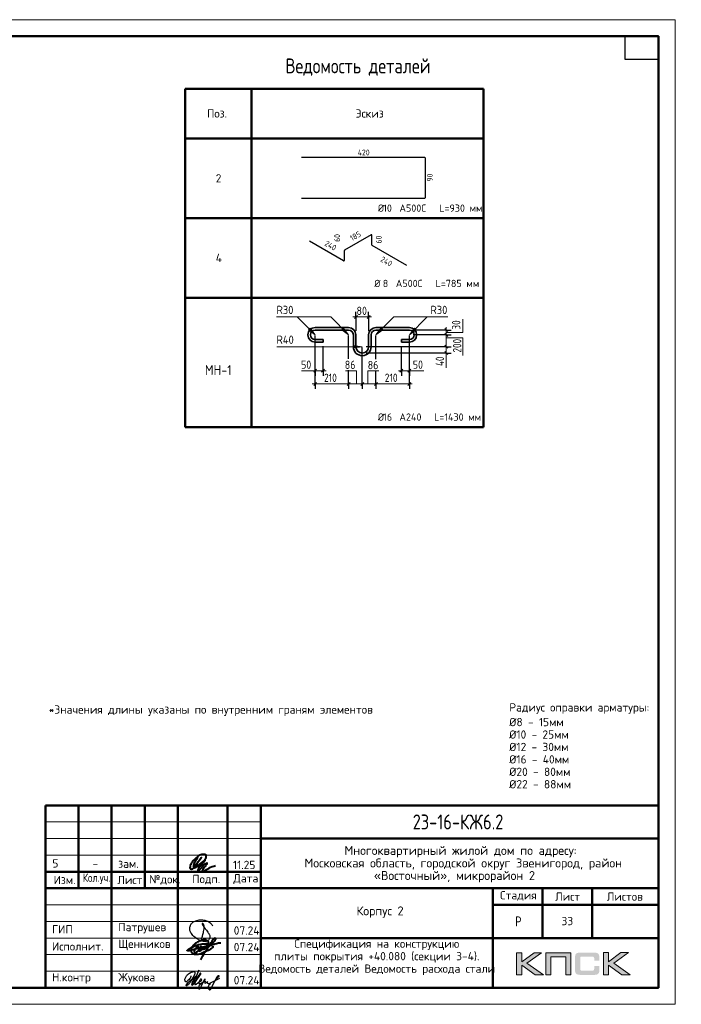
# Model space of a CAD drawing. Header units: millimetres. Extents: x 40580 to 1930067, y -240640 to 81020.
# Tile 578 of 656: x 1396887 to 1416852, y -239550 to -209850. Entities that reach past the tile are written whole.
import ezdxf

# ---------------------------------------------------------------- set-up
doc = ezdxf.new("R2010")
doc.units = ezdxf.units.MM
for name, color, linetype, lineweight in [('Standard', 7, 'Continuous', 25), ('Основная', 7, 'Continuous', 40), ('Позиционная метка номер позиции', 7, 'Continuous', 13), ('Размерная линия_ общее', 7, 'Continuous', 25)]:
    doc.layers.add(name, color=color, linetype=linetype, lineweight=lineweight)
doc.styles.add('GOST 2.304', font='isocpeur.ttf', dxfattribs={"width": 0.8})
doc.styles.add('ISOCPEUR', font='isocpeur.ttf')

# ---------------------------------------------------------------- blocks, each defined once
blk = doc.blocks.new('яяя')
at = {"lineweight": 30}
for points in [[(345424, 110432), (345425, 110410), (345424, 110397), (345417, 110379), (345406, 110350), (345390, 110319), (345357, 110275), (345310, 110221), (345265, 110176), (345198, 110110), (345161, 110077), (345133, 110066), (345116, 110066), (345102, 110075), (345090, 110091), (345082, 110115), (345074, 110146), (345066, 110182), (345064, 110206), (345067, 110234), (345077, 110278), (345095, 110320), (345114, 110361), (345134, 110395), (345159, 110428), (345195, 110469), (345228, 110506), (345284, 110560), (345331, 110595), (345379, 110625), (345435, 110648), (345486, 110670), (345532, 110686), (345573, 110696), (345605, 110698), (345621, 110695), (345635, 110687), (345648, 110671), (345656, 110649), (345659, 110625), (345659, 110583), (345656, 110553), (345647, 110523), (345635, 110489), (345387, 110033), (345349, 109985), (345311, 109948), (345247, 109889), (345209, 109858), (345192, 109844), (345180, 109837), (345157, 109833), (345150, 109835), (345140, 109842), (345135, 109856), (345138, 109881), (345148, 109892), (345183, 109930), (345267, 110024), (345343, 110105), (345455, 110213), (345617, 110343), (345775, 110456), (345811, 110526), (345838, 110607), (345890, 110740), (345902, 110771), (345698, 110295), (345672, 110226), (345626, 110132), (345572, 110032), (345518, 109953), (345481, 109918), (345497, 110001), (345567, 110147), (345655, 110301), (345760, 110442)], [(345481, 109918), (345476, 109896), (345475, 109874), (345485, 109861), (345506, 109866), (345539, 109891), (345632, 109983), (345968, 110450), (346022, 110527), (346029, 110560), (346027, 110579), (346026, 110590), (346010, 110605), (345993, 110609), (345975, 110601), (345962, 110584), (345954, 110562), (345857, 110421), (345783, 110292), (345741, 110183), (345701, 110079), (345665, 109985), (345660, 109952), (345666, 109929), (345669, 109915), (345682, 109910), (345702, 109914), (345735, 109941), (345846, 110007), (346065, 110160), (346075, 110193), (346070, 110217), (346066, 110236), (346052, 110241), (346030, 110241), (346007, 110228), (345978, 110203), (345960, 110164), (345892, 110010), (345895, 109986), (345904, 109966), (345925, 109964), (345969, 109968), (346045, 110000), (346218, 110114), (346261, 110154), (346280, 110184), (346282, 110210), (346278, 110225), (346263, 110229), (346241, 110222), (346220, 110198), (346162, 110049), (345989, 109904), (345932, 109849), (345906, 109805), (345891, 109739), (345890, 109690), (345899, 109652), (345924, 109647), (345956, 109655), (345980, 109674), (346058, 109838), (346158, 110046), (346261, 110098), (346314, 110120), (346292, 110079), (346269, 110036), (346261, 110008), (346267, 109998), (346293, 109998), (346363, 110039), (346445, 110095), (346421, 110068), (346414, 110040), (346407, 110011), (346416, 109990), (346466, 109972), (346509, 109977), (346574, 109984), (347172, 110293)], [(346586, 109971), (346543, 109917), (346509, 109873), (346489, 109825), (346475, 109767), (346472, 109710), (346478, 109675), (346485, 109641), (346501, 109621), (346517, 109602), (346542, 109589), (346568, 109592), (346605, 109620), (346680, 109731), (346736, 109842), (346865, 110115), (346962, 110290), (346969, 110318), (346979, 110360), (347013, 110403), (347056, 110434), (347091, 110450), (347109, 110450), (347121, 110434), (347115, 110405), (347072, 110355), (347012, 110307), (346924, 110222)]]:
    blk.add_lwpolyline(points, dxfattribs=at)
blk = doc.blocks.new('Из_буфера32210')
at = {"color": 7, "lineweight": 25}
blk.add_lwpolyline([(357, 84), (386, 160), (399, 213), (405, 239), (412, 268), (420, 299), (427, 339), (434, 380), (437, 414), (438, 442), (436, 466), (430, 489), (425, 504), (417, 519), (409, 531), (405, 535), (403, 536), (400, 539), (394, 541), (387, 543), (383, 542), (379, 539), (377, 534), (377, 528), (379, 523), (438, 428), (470, 382), (484, 365), (504, 341), (528, 310), (551, 280), (562, 264), (575, 247), (582, 235), (589, 220), (599, 198), (606, 184), (610, 167), (611, 155), (612, 143), (611, 127), (609, 116), (603, 96), (596, 82), (588, 69), (579, 56), (563, 43), (551, 34), (539, 25), (524, 16), (511, 10), (494, 5), (481, 3), (456, 0), (432, 1), (415, 3), (396, 6), (375, 11), (355, 19), (336, 24), (310, 31), (293, 39), (269, 53), (243, 69), (223, 80), (202, 93), (180, 109), (152, 128), (126, 152), (98, 182), (77, 211), (52, 241), (32, 266), (20, 293), (8, 329), (3, 348), (1, 373), (0, 393), (1, 417), (6, 440), (13, 454), (20, 476), (26, 497), (38, 517), (47, 529), (60, 548), (75, 563), (95, 581), (115, 593), (135, 606), (161, 618), (187, 628), (213, 638), (251, 647), (282, 653), (319, 655), (353, 655), (384, 652), (418, 648), (460, 641), (503, 628), (544, 611), (579, 594), (611, 573), (639, 545), (666, 515), (679, 496), (694, 471)], dxfattribs=at)

msp = doc.modelspace()

# ---------------------------------------------------------------- hatches: boundary and pattern name
h = msp.add_hatch(color=256)
h.paths.add_polyline_path([(1412635.2, -237992.8), (1412407.7, -237992.8), (1412035.7, -238272.9), (1412035.7, -237992.8), (1411878, -237992.8), (1411878, -238664.9), (1412035.7, -238664.9), (1412035.7, -238369.7), (1412438.1, -238664.9), (1412689.8, -238664.9), (1412189.2, -238309.5)])
h.paths.add_polyline_path([(1412918, -238119.4), (1413363.3, -238119.4), (1413363.3, -238664.9), (1413519.6, -238664.9), (1413519.6, -237992.8), (1413353, -237992.8), (1412761.7, -237992.8), (1412761.7, -238151.8), (1412761.7, -238664.9), (1412918, -238664.9)])
h.paths.add_polyline_path([(1414657.8, -237989.4), (1414500.1, -237989.4), (1414500.1, -238662.2), (1414657.8, -238662.2), (1414657.8, -238366.2), (1415060.2, -238662.2), (1415311.9, -238662.2), (1414811.3, -238306), (1415257.3, -237989.4), (1415030.5, -237989.4), (1414657.8, -238269.4)])
msp.add_hatch(color=256).paths.add_polyline_path([(1414368.7, -238064), (1414366.7, -238056.4), (1414363.9, -238050.2), (1414360.4, -238044), (1414357, -238037.8), (1414353.5, -238032.9), (1414349.4, -238028.1), (1414345.2, -238023.2), (1414341.1, -238019.1), (1414335.5, -238015.6), (1414330, -238011.5), (1414323.8, -238008), (1414316.9, -238005.3), (1414310, -238002.5), (1414302.3, -237999.7), (1414294.7, -237997.7), (1414276.8, -237994.2), (1414257.4, -237991.4), (1414236, -237990), (1414212.5, -237989.4), (1413811.4, -237989.4), (1413787.9, -237990), (1413767.1, -237991.4), (1413747.1, -237994.2), (1413729.8, -237997.7), (1413721.5, -238000.4), (1413713.9, -238002.5), (1413707, -238005.3), (1413700.8, -238008.7), (1413694.5, -238011.5), (1413688.3, -238015.6), (1413683.5, -238019.1), (1413678.6, -238023.2), (1413674.5, -238028.1), (1413671, -238032.9), (1413666.9, -238037.8), (1413663.4, -238044), (1413660.7, -238050.2), (1413657.9, -238057.1), (1413655.1, -238064), (1413653.1, -238071.6), (1413649.6, -238088.2), (1413646.8, -238106.2), (1413644.8, -238126.3), (1413644.8, -238148.4), (1413644.8, -238502.4), (1413644.8, -238524.6), (1413646.8, -238544.6), (1413649.6, -238563.3), (1413653.1, -238579.9), (1413655.1, -238587.5), (1413657.9, -238594.4), (1413660.7, -238601.3), (1413663.4, -238607.5), (1413666.9, -238613.1), (1413671, -238618.6), (1413674.5, -238623.4), (1413678.6, -238628.3), (1413683.5, -238632.4), (1413689, -238635.9), (1413694.5, -238639.3), (1413700.8, -238642.8), (1413707, -238646.3), (1413714.6, -238648.3), (1413721.5, -238651.1), (1413729.8, -238653.2), (1413747.1, -238657.3), (1413767.1, -238659.4), (1413788.6, -238661.5), (1413811.4, -238662.2), (1414212.5, -238662.2), (1414236, -238661.5), (1414257.4, -238660.1), (1414276.8, -238657.3), (1414294, -238653.9), (1414302.3, -238651.1), (1414310, -238649), (1414316.9, -238646.3), (1414323.8, -238642.8), (1414330, -238640), (1414335.5, -238635.9), (1414341.1, -238632.4), (1414345.2, -238628.3), (1414349.4, -238624.1), (1414353.5, -238618.6), (1414357, -238613.8), (1414360.4, -238607.5), (1414363.9, -238601.3), (1414366.7, -238595.1), (1414368.7, -238587.5), (1414371.5, -238579.9), (1414375, -238563.3), (1414377.7, -238545.3), (1414379.1, -238524.6), (1414379.8, -238502.4), (1414379.8, -238391.1), (1414222.8, -238391.1), (1414222.8, -238481.7), (1414222.8, -238487.9), (1414222.1, -238494.1), (1414220.8, -238499.7), (1414219.4, -238505.2), (1414217.3, -238510), (1414215.2, -238514.2), (1414212.5, -238518.3), (1414209, -238521.8), (1414205.5, -238525.2), (1414201.4, -238528), (1414196.6, -238530.1), (1414191.7, -238532.2), (1414186.9, -238533.5), (1414180.6, -238534.2), (1414174.4, -238534.9), (1414168.2, -238535.6), (1413844.6, -238535.6), (1413839.1, -238534.9), (1413834.2, -238534.2), (1413830.1, -238532.2), (1413825.9, -238530.1), (1413821.8, -238527.3), (1413818.3, -238524.6), (1413814.9, -238521.1), (1413812.1, -238516.9), (1413809.3, -238512.8), (1413807.3, -238508.6), (1413805.2, -238503.8), (1413803.8, -238499), (1413801.7, -238489.3), (1413801, -238479.6), (1413801, -238156.7), (1413801, -238151.2), (1413801.7, -238145.6), (1413803.1, -238140.8), (1413804.5, -238135.9), (1413805.9, -238131.8), (1413807.9, -238128.3), (1413810.7, -238124.9), (1413813.5, -238121.4), (1413816.9, -238118.7), (1413820.4, -238115.9), (1413824.5, -238113.8), (1413828.7, -238112.4), (1413833.5, -238111.1), (1413838.4, -238110.4), (1413843.9, -238109.7), (1413849.4, -238109.7), (1414168.2, -238109.7), (1414174.4, -238109.7), (1414180.6, -238110.4), (1414186.2, -238111.7), (1414191, -238113.1), (1414195.9, -238115.2), (1414200.7, -238117.3), (1414204.8, -238120.7), (1414208.3, -238123.5), (1414211.8, -238127.6), (1414214.5, -238131.8), (1414217.3, -238135.9), (1414219.4, -238140.8), (1414220.8, -238145.6), (1414222.1, -238151.2), (1414222.8, -238157.4), (1414222.8, -238163.6), (1414222.8, -238237.6), (1414379.8, -238237.6), (1414379.8, -238148.4), (1414379.1, -238126.3), (1414377.7, -238106.2), (1414375, -238088.2), (1414370.8, -238071.6)])
at = {"layer": 'Standard', "linetype": 'Continuous', "lineweight": 13, "transparency": 33554687}
for points in [[(1405599.9, -219203.4), (1405803.6, -219356.1), (1405650.8, -219152.5)], [(1406607.9, -219203.4), (1406811.6, -219356.1), (1406658.8, -219152.5)], [(1407789.9, -219152.5), (1407637.2, -219356.1), (1407840.8, -219203.4)], [(1408797.9, -219152.5), (1408645.2, -219356.1), (1408848.8, -219203.4)], [(1406972.4, -219752.1), (1407224.4, -219716.1), (1406972.4, -219680.1)]]:
    msp.add_hatch(color=7, dxfattribs=at).paths.add_polyline_path(points)

# ---------------------------------------------------------------- linework, layer by layer
at = {"color": 7, "linetype": 'Continuous', "lineweight": 25, "transparency": 33554687}
for p, q in [((1405393.1, -213998.9), (1409102.4, -213998.9)), ((1409119.6, -214016.1), (1409119.6, -215223.9)), ((1409102.4, -215241.1), (1405393.1, -215241.1)), ((1407493.9, -216337.1), (1406689.3, -216801.6)), ((1407517.3, -216646.4), (1407517.3, -216350.7)), ((1406658.1, -217124.3), (1405628.2, -216529.7)), ((1408570.6, -217263.5), (1407525.1, -216659.9)), ((1406681.5, -216815.1), (1406681.5, -217110.8))]:
    msp.add_line(p, q, dxfattribs=at)
at = {"lineweight": 0}
for points in [[(1411878, -238664.9), (1411878, -237992.8), (1412035.7, -237992.8), (1412035.7, -238272.9), (1412407.7, -237992.8), (1412635.2, -237992.8), (1412189.2, -238309.5), (1412689.8, -238664.9), (1412438.1, -238664.9), (1412035.7, -238369.7), (1412035.7, -238664.9), (1411878, -238664.9)], [(1412918, -238664.9), (1412918, -238119.4), (1413363.3, -238119.4), (1413363.3, -238664.9), (1413519.6, -238664.9), (1413519.6, -237992.8), (1413353, -237992.8), (1412761.7, -237992.8), (1412761.7, -238151.8), (1412761.7, -238664.9), (1412918, -238664.9)], [(1414500.1, -238662.2), (1414500.1, -237989.4), (1414657.8, -237989.4), (1414657.8, -238269.4), (1415030.5, -237989.4), (1415257.3, -237989.4), (1414811.3, -238306), (1415311.9, -238662.2), (1415060.2, -238662.2), (1414657.8, -238366.2), (1414657.8, -238662.2), (1414500.1, -238662.2)]]:
    msp.add_lwpolyline(points, close=True, dxfattribs=at)
at = {"color": 7, "linetype": 'Continuous', "lineweight": 25, "transparency": 33554687}
for centre, radius, start, end in [((1409102.4, -214016.1), 17.2, 0, 90), ((1409102.4, -215223.9), 17.2, 270, 0), ((1407501.7, -216350.7), 15.6, 0, 120), ((1406697.1, -216815.1), 15.6, 120, 180), ((1407532.9, -216646.4), 15.6, 180, 240), ((1406665.9, -217110.8), 15.6, 240, 0)]:
    msp.add_arc(centre, radius, start, end, dxfattribs=at)
at = {"layer": 'Standard', "color": 7, "linetype": 'Continuous', "lineweight": 50, "transparency": 33554687}
for p, q in [((1401882.1, -211935.6), (1410882.1, -211935.6)), ((1401882.1, -213435.6), (1401882.1, -211935.6)), ((1403882.1, -213435.6), (1403882.1, -211935.6)), ((1410882.1, -213435.6), (1410882.1, -211935.6)), ((1410882.1, -213435.6), (1410882.1, -211935.6)), ((1401882.1, -213435.6), (1410882.1, -213435.6)), ((1401882.1, -213435.6), (1401882.1, -215835.6)), ((1401882.1, -213435.6), (1410882.1, -213435.6)), ((1403882.1, -213435.6), (1403882.1, -215835.6)), ((1410882.1, -213435.6), (1410882.1, -215835.6)), ((1410882.1, -213435.6), (1410882.1, -215835.6)), ((1401882.1, -215835.6), (1410882.1, -215835.6)), ((1401882.1, -215835.6), (1401882.1, -218235.6)), ((1401882.1, -215835.6), (1410882.1, -215835.6)), ((1403882.1, -215835.6), (1403882.1, -218235.6)), ((1410882.1, -215835.6), (1410882.1, -218235.6)), ((1410882.1, -215835.6), (1410882.1, -218235.6)), ((1401882.1, -218235.6), (1410882.1, -218235.6)), ((1401882.1, -218235.6), (1401882.1, -220635.6)), ((1401882.1, -218235.6), (1410882.1, -218235.6)), ((1403882.1, -218235.6), (1403882.1, -220635.6)), ((1410882.1, -218235.6), (1410882.1, -220635.6)), ((1410882.1, -218235.6), (1410882.1, -220635.6)), ((1401882.1, -220635.6), (1401882.1, -222140.1)), ((1403882.1, -220635.6), (1403882.1, -222140.1)), ((1410882.1, -220635.6), (1410882.1, -222140.1)), ((1410882.1, -220635.6), (1410882.1, -222140.1)), ((1401882.1, -222140.1), (1410882.1, -222140.1)), ((1397662.3, -239049.8), (1397662.3, -233549.8)), ((1397662.3, -233549.8), (1416162.3, -233549.8)), ((1397662.3, -233549.8), (1416162.3, -233549.8)), ((1416162.3, -233549.8), (1397662.3, -233549.8)), ((1397662.3, -233549.8), (1416162.3, -233549.8)), ((1398662.3, -236049.8), (1398662.3, -233549.8)), ((1399662.3, -239049.8), (1399662.3, -233549.8)), ((1400662.3, -236049.8), (1400662.3, -233549.8)), ((1401662.3, -239049.8), (1401662.3, -233549.8)), ((1403162.3, -239049.8), (1403162.3, -233549.8)), ((1404162.3, -239049.8), (1404162.3, -233549.8)), ((1404162.3, -234549.8), (1416162.3, -234549.8)), ((1397662.3, -235549.8), (1404162.3, -235549.8)), ((1397662.3, -235549.8), (1404162.3, -235549.8)), ((1397662.3, -236049.8), (1404162.3, -236049.8)), ((1397662.3, -236049.8), (1404162.3, -236049.8)), ((1404162.3, -236049.8), (1416162.3, -236049.8)), ((1411162.3, -237549.8), (1411162.3, -236049.8)), ((1412662.3, -237549.8), (1412662.3, -236049.8)), ((1414162.3, -237549.8), (1414162.3, -236049.8)), ((1411162.3, -236549.8), (1416162.3, -236549.8)), ((1404162.3, -237549.8), (1416162.3, -237549.8)), ((1411162.3, -239049.8), (1411162.3, -237549.8)), ((1411162.3, -239049.8), (1411162.3, -237549.8))]:
    msp.add_line(p, q, dxfattribs=at)
at = {"layer": 'Standard', "color": 7, "linetype": 'Continuous', "lineweight": 35, "transparency": 33554687}
for p, q in [((1401882.1, -211935.6), (1410882.1, -211935.6)), ((1401882.1, -213435.6), (1401882.1, -211935.6)), ((1401882.1, -211935.6), (1401882.1, -215835.6)), ((1403882.1, -213435.6), (1403882.1, -211935.6)), ((1403882.1, -211935.6), (1403882.1, -215835.6)), ((1410882.1, -213435.6), (1410882.1, -211935.6)), ((1410882.1, -211935.6), (1410882.1, -215835.6)), ((1410882.1, -213435.6), (1410882.1, -211935.6)), ((1410882.1, -211935.6), (1410882.1, -215835.6)), ((1410882.1, -213435.6), (1401882.1, -213435.6)), ((1401882.1, -214335.6), (1401882.1, -218235.6)), ((1403882.1, -214335.6), (1403882.1, -218235.6)), ((1410882.1, -214335.6), (1410882.1, -218235.6)), ((1410882.1, -214335.6), (1410882.1, -218235.6)), ((1401882.1, -216735.6), (1401882.1, -220635.6)), ((1403882.1, -216735.6), (1403882.1, -220635.6)), ((1410882.1, -216735.6), (1410882.1, -220635.6)), ((1410882.1, -216735.6), (1410882.1, -220635.6)), ((1403882.1, -219135.6), (1403882.1, -222140.1)), ((1406811.6, -219135.3), (1405803.6, -219135.3)), ((1407637.2, -219135.3), (1408645.2, -219135.3)), ((1410882.1, -219135.6), (1410882.1, -222140.1)), ((1406811.6, -219212.1), (1405803.6, -219212.1)), ((1406955.6, -219356.1), (1406955.6, -219716.1)), ((1407032.4, -219356.1), (1407032.4, -219716.1)), ((1407416.4, -219356.1), (1407416.4, -219716.1)), ((1407493.2, -219356.1), (1407493.2, -219716.1)), ((1407637.2, -219212.1), (1408645.2, -219212.1)), ((1405803.6, -219500.1), (1406043.6, -219500.1)), ((1405803.6, -219576.9), (1406043.6, -219576.9)), ((1406043.6, -219500.1), (1406043.6, -219576.9)), ((1408645.2, -219500.1), (1408405.2, -219500.1)), ((1408405.2, -219500.1), (1408405.2, -219576.9)), ((1408645.2, -219576.9), (1408405.2, -219576.9))]:
    msp.add_line(p, q, dxfattribs=at)
at = {"layer": 'Standard', "color": 7, "linetype": 'Continuous', "lineweight": -3, "transparency": 33554687}
for p, q in [((1401882.1, -215835.6), (1410882.1, -215835.6)), ((1401882.1, -218235.6), (1410882.1, -218235.6))]:
    msp.add_line(p, q, dxfattribs=at)
at = {"layer": 'Standard', "color": 7, "linetype": 'Continuous', "lineweight": 13, "transparency": 33554687}
for p, q in [((1405650.8, -219152.5), (1405599.9, -219203.4)), ((1405625.4, -219177.9), (1405612.7, -219165.2)), ((1405803.6, -219356.1), (1405650.8, -219152.5)), ((1406658.8, -219152.5), (1406607.9, -219203.4)), ((1406633.4, -219177.9), (1406620.7, -219165.2)), ((1406811.6, -219356.1), (1406658.8, -219152.5)), ((1407789.9, -219152.5), (1407637.2, -219356.1)), ((1407840.8, -219203.4), (1407789.9, -219152.5)), ((1407815.4, -219177.9), (1407828.1, -219165.2)), ((1408797.9, -219152.5), (1408645.2, -219356.1)), ((1408848.8, -219203.4), (1408797.9, -219152.5)), ((1408823.4, -219177.9), (1408836.1, -219165.2)), ((1405599.9, -219203.4), (1405803.6, -219356.1)), ((1405803.6, -219356.1), (1405803.6, -219356.1)), ((1405803.6, -219356.1), (1405803.6, -219356.1)), ((1405803.6, -219356.1), (1405803.6, -219356.1)), ((1406607.9, -219203.4), (1406811.6, -219356.1)), ((1406811.6, -219356.1), (1406811.6, -219356.1)), ((1406811.6, -219356.1), (1406811.6, -219356.1)), ((1406811.6, -219356.1), (1406811.6, -219356.1)), ((1407637.2, -219356.1), (1407840.8, -219203.4)), ((1407637.2, -219356.1), (1407637.2, -219356.1)), ((1407637.2, -219356.1), (1407637.2, -219356.1)), ((1407637.2, -219356.1), (1407637.2, -219356.1)), ((1408645.2, -219356.1), (1408848.8, -219203.4)), ((1408645.2, -219356.1), (1408645.2, -219356.1)), ((1408645.2, -219356.1), (1408645.2, -219356.1)), ((1408645.2, -219356.1), (1408645.2, -219356.1)), ((1406972.4, -219716.1), (1406954.4, -219716.1)), ((1407224.4, -219716.1), (1406972.4, -219680.1)), ((1406972.4, -219680.1), (1406972.4, -219752.1)), ((1406972.4, -219752.1), (1407224.4, -219716.1)), ((1407224.4, -219716.1), (1407224.4, -219716.1)), ((1407224.4, -219716.1), (1407224.4, -219716.1)), ((1407224.4, -219716.1), (1407224.4, -219716.1)), ((1409758, -219908.1), (1409758, -220348.5)), ((1405388.4, -220440.3), (1405803.6, -220440.3)), ((1408645.2, -220440.3), (1409082, -220440.3)), ((1397662.3, -234049.8), (1404162.3, -234049.8)), ((1397662.3, -234549.8), (1404162.3, -234549.8)), ((1397662.3, -235049.8), (1404162.3, -235049.8)), ((1397662.3, -236549.8), (1404162.3, -236549.8)), ((1397662.3, -237049.8), (1404162.3, -237049.8)), ((1397662.3, -237049.8), (1404162.3, -237049.8)), ((1397662.3, -237549.8), (1404162.3, -237549.8)), ((1397662.3, -237549.8), (1404162.3, -237549.8)), ((1397662.3, -238049.8), (1404162.3, -238049.8)), ((1397662.3, -238549.8), (1404162.3, -238549.8))]:
    msp.add_line(p, q, dxfattribs=at)
at = {"layer": 'Standard', "color": 7, "linetype": 'Continuous', "lineweight": 25, "transparency": 33554687}
for p, q in [((1416162.3, -239049.8), (1416162.3, -233549.8)), ((1397662.3, -239049.8), (1416162.3, -239049.8)), ((1397662.3, -239049.8), (1416162.3, -239049.8)), ((1397662.3, -239049.8), (1416162.3, -239049.8))]:
    msp.add_line(p, q, dxfattribs=at)
at = {"layer": 'Standard', "color": 7, "linetype": 'Continuous', "lineweight": 13, "transparency": 33554687}
msp.add_lwpolyline([(1374662.3, -239549.7), (1416662.3, -239549.7), (1416662.3, -209849.7), (1374662.3, -209849.7), (1374662.3, -239549.7)], close=True, dxfattribs=at)
at = {"layer": 'Standard', "color": 7, "linetype": 'Continuous', "lineweight": 50, "transparency": 33554687}
msp.add_lwpolyline([(1376662.3, -210349.7), (1416162.3, -210349.7), (1416162.3, -239049.7), (1376662.3, -239049.7), (1376662.3, -210349.7)], close=True, dxfattribs=at)
at = {"layer": 'Standard', "color": 7, "linetype": 'Continuous', "lineweight": 25, "transparency": 33554687}
msp.add_lwpolyline([(1416162.3, -210349.7), (1416162.3, -211049.7), (1415162.3, -211049.7), (1415162.3, -210349.7), (1416162.3, -210349.7)], close=True, dxfattribs=at)
at = {"layer": 'Standard', "color": 7, "linetype": 'Continuous', "lineweight": 13, "transparency": 33554687}
for points in [[(1404638.6, -218816.6), (1405264.1, -218816.6), (1405803.6, -219356.1)], [(1404638.6, -218816.6), (1406272.1, -218816.6), (1406811.6, -219356.1)], [(1409810.1, -218816.6), (1408176.7, -218816.6), (1407637.2, -219356.1)], [(1409810.1, -218816.6), (1409184.7, -218816.6), (1408645.2, -219356.1)], [(1410256.1, -218886.2), (1410256.1, -219283.4), (1409758, -219283.4)], [(1410256.1, -219979.2), (1410256.1, -219446.1), (1409758, -219446.1)], [(1404650.6, -219716.1), (1405290.1, -219716.1), (1407224.4, -219716.1)], [(1406719.1, -220440.3), (1407053.9, -220440.3), (1407053.9, -220836.4)], [(1407729.6, -220440.3), (1407394.8, -220440.3), (1407394.8, -220836.4)]]:
    msp.add_lwpolyline(points, dxfattribs=at)
at = {"layer": 'Standard', "color": 7, "linetype": 'Continuous', "lineweight": 35, "transparency": 33554687}
for centre, radius, start, end in [((1405803.6, -219356.1), 220.8, 90, 270), ((1406811.6, -219356.1), 220.8, 0, 90), ((1407637.2, -219356.1), 220.8, 90, 180), ((1408645.2, -219356.1), 220.8, 270, 90), ((1405803.6, -219356.1), 144, 90, 270), ((1406811.6, -219356.1), 144, 0, 90), ((1407637.2, -219356.1), 144, 90, 180), ((1408645.2, -219356.1), 144, 270, 90), ((1407224.4, -219716.1), 268.8, 180, 0), ((1407224.4, -219716.1), 192, 180, 0)]:
    msp.add_arc(centre, radius, start, end, dxfattribs=at)
at = {"layer": 'Основная', "color": 7, "ltscale": 100}
msp.add_spline([(1402255, -235112.2), (1402185.7, -235238.6), (1402128.7, -235360.5), (1402128.7, -235388.5), (1402163.3, -235370.6), (1402260.6, -235265.5), (1402372.5, -235117.8), (1402292, -235221.8), (1402229.3, -235316.9), (1402237.2, -235378.4), (1402296.4, -235372.8), (1402374.7, -235306.8), (1402466.4, -235198.3), (1402517.9, -235094.3), (1402511.2, -235046.2), (1402426.9, -235030), (1402352.3, -235040.7), (1402222.6, -235125.7), (1402105.2, -235235.3), (1402048.1, -235332.6), (1402026.9, -235405.3), (1402028, -235452.2), (1402068.3, -235470.1), (1402136.5, -235446.6), (1402324.4, -235321.4), (1402478.7, -235193.9), (1402323, -235404.8), (1402267.5, -235502.1), (1402267.3, -235520.4), (1402300.9, -235503.7), (1402394.8, -235406.4), (1402520.1, -235291.2), (1402539.1, -235286.7), (1402521.2, -235329.2), (1402444.2, -235441), (1402397.1, -235528.3), (1402403.8, -235547.3), (1402439.6, -235538.3), (1402602.9, -235438.8), (1402797.5, -235360.5)], degree=3, dxfattribs=at)
at = {"layer": 'Основная'}
for points in [[(1402355.5, -238208.5), (1402474.1, -237977.3), (1402624.3, -237765.4), (1402715.8, -237606.8), (1402739.9, -237573.5), (1402761.4, -237551.5), (1402773.3, -237549.2), (1402780.2, -237548.3), (1402785.4, -237549.7), (1402789.4, -237552.5), (1402791.5, -237556.7), (1402792.3, -237559.8), (1402794.5, -237566.7), (1402794, -237570.2), (1402793.8, -237577.6), (1402792.3, -237581.5), (1402791.2, -237593), (1402778.7, -237619.1), (1402749.4, -237662.5), (1402701, -237714.7), (1402642.4, -237756.6), (1402607.5, -237777.5), (1402588.4, -237781.4), (1402413.6, -237829.9), (1402219.7, -237874.5), (1402084.5, -237913.3), (1402003.8, -237933.1), (1401959.8, -237935.1), (1401939.2, -237924.6), (1401950.6, -237915.2), (1401960.9, -237901.6), (1401978.3, -237890.2), (1402041.6, -237852.4), (1402130.8, -237809.3), (1402220.7, -237770.1), (1402306.8, -237742.7), (1402390.7, -237725), (1402494.4, -237721.3), (1402542.2, -237718.6)], [(1402717, -237796.1), (1402714.5, -237836.1), (1402696.2, -237851), (1402664.5, -237876.8), (1402585.5, -237922.6), (1402505.7, -237954.2), (1402432.5, -237989.9), (1402275.1, -238046.1), (1402182, -238047.2), (1402138.2, -238036.1), (1402109.9, -238018.4), (1402092.7, -238007.3), (1402076.6, -237978.4), (1402067.2, -237949.6), (1402072.2, -237896.4), (1402078.3, -237856.4), (1402104.3, -237806.5), (1402135.2, -237766.8), (1402184.7, -237719.5), (1402228, -237682.9), (1402287.9, -237652.9), (1402350.5, -237622.4), (1402414.3, -237600.2), (1402453.4, -237594.7), (1402501.4, -237598.6), (1402523, -237610.8), (1402547.1, -237628.9), (1402560.7, -237645.7), (1402577.9, -237668.4), (1402579, -237698.9), (1402577.3, -237715), (1402573, -237735.3), (1402566.3, -237751.1), (1402555.2, -237761.1), (1402542.4, -237761.1), (1402531.9, -237754.4), (1402533, -237730), (1402543.5, -237717.8), (1402592.8, -237734.2), (1402615.8, -237745.6), (1402667.5, -237764.1), (1402682.8, -237771.5), (1402693, -237778.2)], [(1402289.5, -237916.2), (1402288.4, -237834.4), (1402279.2, -237811.9), (1402257.7, -237803.4), (1402240.7, -237814.1), (1402223, -237829.2), (1402200.1, -237855.5), (1402177.5, -237879.1), (1402160.9, -237905), (1402157.2, -237926.5), (1402150.5, -237963.8), (1402153.8, -237978.2), (1402167.9, -238000.8), (1402189.3, -238003.4), (1402217.8, -237990.1), (1402241.8, -237959.7), (1402259.9, -237942.4), (1402283.6, -237923.1), (1402320.9, -237854.7), (1402341.6, -237821.5), (1402359.4, -237800), (1402292.5, -237908.4), (1402294.3, -237929.8), (1402298.8, -237948.6), (1402319.8, -237937.2), (1402344.6, -237924.6), (1402376.8, -237895), (1402379.7, -237889.9), (1402388.6, -237861), (1402393.8, -237846.2), (1402395.6, -237840.3), (1402391.9, -237876.6), (1402394.9, -237889.5), (1402411.2, -237888.8), (1402433.3, -237882.1), (1402452.9, -237849.2), (1402454.8, -237830.3), (1402445.2, -237881), (1402454.8, -237881.4), (1402487.3, -237869.2), (1402512.1, -237851.8), (1402515, -237818.1), (1402516.9, -237803.7), (1402519.8, -237834.4), (1402538.3, -237835.5), (1402555.7, -237833.3), (1402568.6, -237798.9), (1402571.2, -237790.8), (1402570.9, -237798.6), (1402566.1, -237824.1), (1402582.3, -237828.5)], [(1402620.5, -237771.6), (1402680.3, -237753.4), (1402751.6, -237731.4), (1402789.8, -237723.4), (1402859.2, -237704.9), (1402915.1, -237698.3), (1402955.7, -237699)]]:
    msp.add_spline(points, degree=3, dxfattribs=at)
at = {"layer": 'Размерная линия_ общее', "color": 7, "linetype": 'Continuous', "lineweight": 13, "transparency": 33554687}
for p, q in [((1407032.4, -218816.6), (1406942.4, -218816.6)), ((1407032.4, -218816.6), (1407416.4, -218816.6)), ((1407416.4, -218816.6), (1407506.4, -218816.6)), ((1409758, -219212.1), (1409758, -219122.1)), ((1409758, -219212.1), (1409758, -219356.1)), ((1409758, -219716.1), (1409758, -219908.1)), ((1409758, -219908.1), (1409758, -219998.1)), ((1405803.6, -220440.3), (1405713.6, -220440.3)), ((1405803.6, -220440.3), (1406043.6, -220440.3)), ((1406043.6, -220440.3), (1406133.6, -220440.3)), ((1408405.2, -220440.3), (1408315.2, -220440.3)), ((1408645.2, -220440.3), (1408735.2, -220440.3)), ((1405803.6, -220836.4), (1405713.6, -220836.4)), ((1406811.6, -220836.4), (1407224.4, -220836.4)), ((1407224.4, -220836.4), (1407637.2, -220836.4)), ((1407637.2, -220836.4), (1408645.2, -220836.4)), ((1408645.2, -220836.4), (1408735.2, -220836.4))]:
    msp.add_line(p, q, dxfattribs=at)
at = {"layer": 'Размерная линия_ общее', "color": 7, "linetype": 'Continuous', "lineweight": 25, "transparency": 33554687}
for p, q in [((1406987.4, -218861.6), (1407077.4, -218771.6)), ((1407371.4, -218861.6), (1407461.4, -218771.6)), ((1409713, -219167.1), (1409803, -219257.1)), ((1409713, -219311.1), (1409803, -219401.1)), ((1409713, -219671.1), (1409803, -219761.1)), ((1409713, -219863.1), (1409803, -219953.1)), ((1405758.6, -220485.3), (1405848.6, -220395.3)), ((1405998.6, -220485.3), (1406088.6, -220395.3)), ((1408450.2, -220395.3), (1408360.2, -220485.3)), ((1408690.2, -220395.3), (1408600.2, -220485.3)), ((1405758.6, -220881.4), (1405848.6, -220791.4)), ((1406766.6, -220881.4), (1406856.6, -220791.4)), ((1407179.4, -220881.4), (1407269.4, -220791.4)), ((1407592.2, -220881.4), (1407682.2, -220791.4)), ((1408600.2, -220881.4), (1408690.2, -220791.4))]:
    msp.add_line(p, q, dxfattribs=at)
at = {"layer": 'Размерная линия_ общее', "color": 253, "linetype": 'Continuous', "lineweight": -3, "true_color": 0xa0a0a0, "transparency": 33554687}
for p, q in [((1407032.4, -218816.6), (1407032.4, -218666.6)), ((1407032.4, -218816.6), (1407032.4, -218966.6)), ((1407032.4, -218816.6), (1407032.4, -219236.1)), ((1407416.4, -218816.6), (1407416.4, -218666.6)), ((1407416.4, -218816.6), (1407416.4, -218966.6)), ((1407416.4, -218816.6), (1407416.4, -219236.1)), ((1405803.6, -220836.4), (1405803.6, -219380.1)), ((1406811.6, -220081.3), (1406811.6, -219380.1)), ((1407637.2, -220088.9), (1407637.2, -219380.1)), ((1408645.2, -220836.4), (1408645.2, -219380.1)), ((1409758, -219212.1), (1408765.2, -219212.1)), ((1409758, -219356.1), (1408765.2, -219356.1)), ((1409758, -219212.1), (1409608, -219212.1)), ((1409758, -219356.1), (1409608, -219356.1)), ((1409758, -219212.1), (1409908, -219212.1)), ((1409758, -219356.1), (1409908, -219356.1)), ((1405803.6, -220440.3), (1405803.6, -219696.9)), ((1406043.6, -220440.3), (1406043.6, -219696.9)), ((1408405.2, -220440.3), (1408405.2, -219696.9)), ((1408645.2, -220440.3), (1408645.2, -219696.9)), ((1409758, -219716.1), (1409608, -219716.1)), ((1409758, -219716.1), (1409908, -219716.1)), ((1409758, -219908.1), (1409608, -219908.1)), ((1409758, -219908.1), (1409908, -219908.1)), ((1405803.6, -220440.3), (1405803.6, -220290.3)), ((1406043.6, -220440.3), (1406043.6, -220290.3)), ((1408405.2, -220440.3), (1408405.2, -220290.3)), ((1408645.2, -220440.3), (1408645.2, -220290.3)), ((1405803.6, -220440.3), (1405803.6, -220590.3)), ((1406043.6, -220440.3), (1406043.6, -220590.3)), ((1408405.2, -220440.3), (1408405.2, -220590.3)), ((1408645.2, -220440.3), (1408645.2, -220590.3)), ((1405803.6, -220836.4), (1405803.6, -220686.4)), ((1405803.6, -220836.4), (1405803.6, -220986.4)), ((1406811.6, -220836.4), (1406811.6, -220686.4)), ((1406811.6, -220836.4), (1406811.6, -220986.4)), ((1407224.4, -220836.4), (1407224.4, -220686.4)), ((1407224.4, -220836.4), (1407224.4, -220986.4)), ((1407637.2, -220836.4), (1407637.2, -220686.4)), ((1407637.2, -220836.4), (1407637.2, -220986.4)), ((1408645.2, -220836.4), (1408645.2, -220686.4)), ((1408645.2, -220836.4), (1408645.2, -220986.4))]:
    msp.add_line(p, q, dxfattribs=at)
at = {"layer": 'Размерная линия_ общее', "color": 7, "linetype": 'Continuous', "lineweight": 13, "transparency": 33554687}
for points in [[(1409758, -219356.1), (1409758, -219556.3), (1409758, -219556.3), (1409758, -219716.1)], [(1408645.2, -220440.3), (1408514, -220440.3), (1408514, -220440.3), (1408405.2, -220440.3)], [(1405803.6, -220836.4), (1405838.6, -220836.4), (1405838.6, -220836.4), (1406811.6, -220836.4)]]:
    msp.add_lwpolyline(points, dxfattribs=at)
at = {"layer": 'Размерная линия_ общее', "color": 253, "linetype": 'Continuous', "lineweight": -3, "true_color": 0xa0a0a0, "transparency": 33554687}
for points in [[(1407224.4, -220836.4), (1407224.4, -220816), (1407224.4, -220816), (1407224.4, -220468.3), (1407224.4, -220468.3), (1407224.4, -219740.1)], [(1409758, -219716.1), (1409238.3, -219716.1), (1409238.3, -219716.1), (1407344.4, -219716.1)], [(1409758, -219908.1), (1408821.2, -219908.1), (1408821.2, -219908.1), (1407344.4, -219908.1)], [(1406811.6, -220836.4), (1406811.6, -220816), (1406811.6, -220816), (1406811.6, -220588.5), (1406811.6, -220588.5), (1406811.6, -220424.5)], [(1407637.2, -220836.4), (1407637.2, -220816), (1407637.2, -220816), (1407637.2, -220432.1)]]:
    msp.add_lwpolyline(points, dxfattribs=at)

# ---------------------------------------------------------------- block references
at = {"color": 1, "ltscale": 100}
msp.add_blockref('Из_буфера32210', (1402017.3, -237656), dxfattribs=at)
at = {"color": 2, "lineweight": 60, "xscale": 0.5, "yscale": 0.5, "zscale": 0.5}
msp.add_blockref('яяя', (1229341.5, -293908.3), dxfattribs=at)

# ---------------------------------------------------------------- texts
at = {"color": 7, "linetype": 'Continuous', "lineweight": -3, "transparency": 33554687, "insert": (1407090.1, -213942.3), "char_height": 175, "width": 423.163, "attachment_point": 7, "style": 'GOST 2.304'}
msp.add_mtext('420', dxfattribs=at)
at = {"color": 7, "linetype": 'Continuous', "lineweight": -3, "transparency": 33554687, "char_height": 175, "attachment_point": 7, "style": 'GOST 2.304'}
for s, insert, width, rotation in [('90', (1409351.1, -214730.8), 311.273, 90), ('185', (1406917, -216534.8), 373.47, 30), ('240', (1406069.5, -216649.1), 423.153, 330), ('60', (1406554.9, -216553), 311.267, 90), ('60', (1407809.5, -216600.3), 311.267, 90), ('240', (1407753.8, -217129.4), 423.15, 330)]:
    msp.add_mtext(s, dxfattribs=dict(at, insert=insert, width=width, rotation=rotation))
at = {"layer": 'Standard', "color": 7, "linetype": 'Continuous', "lineweight": 50, "transparency": 33554687, "char_height": 450, "attachment_point": 7, "style": 'GOST 2.304'}
for s, insert, width in [('Спецификация\\~на\\~конструкцию\\~перекрытия\\~на\\~отм.\\~+40.080', (1378836.7, -211434.4), 14006.671), ('Ведомость\\~деталей', (1404907.5, -211539.9), 4765.912), ('23-16-КЖ6.2', (1408744.8, -234274.7), 3070.526)]:
    msp.add_mtext(s, dxfattribs=dict(at, insert=insert, width=width))
at = {"layer": 'Standard', "color": 7, "linetype": 'Continuous', "lineweight": 25, "transparency": 33554687, "style": 'ISOCPEUR'}
for s, insert, char_height, width, attachment_point in [('Поз.', (1402540.4, -212803.4), 250, 613.452, 7), ('Эскиз', (1407023.8, -212803.4), 250, 844.452, 7), ('2', (1402802.9, -214760.6), 250, 284.833, 7), ('Ø', (1407694.6, -215643.9), 220, 253.451, 7), ('10', (1407857.6, -215643.9), 220, 344.43, 7), ('А500С', (1408346.4, -215643.9), 220, 797.708, 7), ('L=930\\~мм', (1409547.8, -215643.9), 220, 1110.165, 7), ('4', (1402802.9, -217160.6), 250, 284.833, 7), ('Ø', (1407584.6, -217916.2), 220, 253.451, 7), ('8', (1407843, -217916.2), 220, 250.662, 7), ('А500С', (1408236.4, -217916.2), 220, 797.708, 7), ('L=785\\~мм', (1409437.8, -217916.2), 220, 1110.165, 7), ('\\W0.88;МН-1', (1402475.4, -220568.1), 300, 1001.43, 7), ('Ø', (1407693.9, -221946.4), 220, 253.451, 7), ('16', (1407856.9, -221946.4), 220, 344.43, 7), ('А240', (1408345.7, -221946.4), 220, 797.708, 7), ('L=1430\\~мм', (1409393, -221946.4), 220, 1266.39, 7), ('Радиус\\~оправки\\~арматуры:', (1411660.2, -230786.8), 250, 3481.549, 7), ('*Значения\\~длины\\~указаны\\~по\\~внутренним\\~граням\\~элементов', (1397763.1, -230851.1), 250, 7808.496, 7), ('Ø8\\~-\\~15мм', (1411660.2, -231161.8), 250, 1371.46, 7), ('Ø10\\~-\\~25мм', (1411660.2, -231536.8), 250, 1531.299, 7), ('Ø12\\~-\\~30мм', (1411660.2, -231911.8), 250, 1531.299, 7), ('Ø16\\~-\\~40мм', (1411660.2, -232286.8), 250, 1548.987, 7), ('Ø20\\~-\\~80мм', (1411660.2, -232661.8), 250, 1602.271, 7), ('Ø22\\~-\\~88мм', (1411660.2, -233036.8), 250, 1602.271, 7), ('Многоквартирный\\~жилой\\~дом\\~по\\~адресу:\\~', (1406687.4, -235117.7), 270, 5717.08, 7), ('5', (1397964.4, -235175), 250, 283.333, 2), ('11.25', (1403322.7, -235469.8), 250, 693.365, 7), ('Московская\\~область,\\~городской\\~округ\\~Звенигород,\\~район\\~', (1405481.4, -235495.7), 270, 8136.208, 7), ('-', (1399168.8, -235183.9), 250, 283.333, 2), ('зам.', (1400168.8, -235183.9), 250, 283.333, 2), ('«Восточный»,\\~микрорайон\\~2', (1407573.9, -235873.7), 270, 3952.828, 7), ('Изм.', (1397910.2, -235925), 250, 631.146, 7), ('\\W0.83;Кол.уч.', (1398789.2, -235925), 250, 799.955, 7), ('Лист', (1399833.1, -235925), 250, 782.227, 7), ('№док.', (1400797.7, -235942.3), 250, 853.387, 7), ('Подп.', (1402093.5, -235935.4), 250, 764.532, 7), ('Дата', (1403335.3, -235925), 250, 782.227, 7), ('Стадия', (1411382.8, -236425), 250, 1031.116, 7), ('Лист', (1413045.9, -236425), 250, 782.227, 7), ('Листов', (1414605.1, -236425), 250, 1066.51, 7), ('Корпус\\~2', (1407050.3, -236939.8), 270, 1362.881, 7), ('\\W0.77;Р', (1411839.3, -237199.8), 300, 262.925, 7), ('ГИП', (1397862.3, -237412.3), 250, 586.81, 7), ('Патрушев', (1399862.3, -237412.3), 250, 1386.365, 7), ('07.24', (1403345.4, -237448.5), 250, 817.621, 7), ('Исполнит.', (1397862.3, -237928), 250, 1386.365, 7), ('Щенников', (1399862.3, -237918.4), 250, 1333.081, 7), ('07.24', (1403345.4, -237948.5), 250, 817.621, 7), ('Н.контр', (1397862.3, -238928), 250, 1102.087, 7), ('Жукова', (1399862.3, -238928), 250, 1031.11, 7), ('07.24', (1403345.4, -238948.5), 250, 817.621, 7)]:
    msp.add_mtext(s, dxfattribs=dict(at, insert=insert, char_height=char_height, width=width, attachment_point=attachment_point))
at = {"layer": 'Standard', "color": 7, "linetype": 'Continuous', "lineweight": 13, "transparency": 33554687, "insert": (1413412.3, -237039.8), "char_height": 250, "width": 459.375, "attachment_point": 5, "style": 'ISOCPEUR'}
msp.add_mtext('\\A1;{\\fISOCPEUR|i0|b0;\\H250.000000;\\W1.000000;\\C7;33}\\P', dxfattribs=at)
at = {"layer": 'Standard', "color": 7, "linetype": 'Continuous', "lineweight": 25, "transparency": 33554687, "insert": (1407662.3, -237595.5), "char_height": 250, "width": 7266.875, "attachment_point": 2, "line_spacing_factor": 0.903614, "style": 'ISOCPEUR'}
msp.add_mtext('{Спецификация на конструкцию\\Pплиты покрытия +40.080 (секции 3-4).\\PВедомость деталей Ведомость расхода стали}', dxfattribs=at)
at = {"layer": 'Позиционная метка номер позиции', "color": 7, "linetype": 'Continuous', "lineweight": 25, "transparency": 33554687, "char_height": 250, "attachment_point": 7, "style": 'GOST 2.304'}
for s, insert, width in [('\\W0.92;R30', (1404637.4, -218728.6), 637.561), ('\\W0.87;80', (1407052.8, -218756.6), 484.709), ('\\W0.92;R30', (1409283.3, -218728.6), 637.57), ('\\W0.92;R40', (1404637.4, -219628.1), 662.019), ('\\W0.87;50', (1405377.6, -220380.3), 484.718), ('\\W0.87;86', (1406696.9, -220384.9), 484.718), ('\\W0.87;86', (1407388.4, -220392.5), 484.718), ('\\W0.87;50', (1408749.6, -220380.3), 484.709), ('\\W0.83;210', (1406070, -220776.4), 610.286), ('\\W0.83;210', (1407903.6, -220776.4), 610.286)]:
    msp.add_mtext(s, dxfattribs=dict(at, insert=insert, width=width))
at = {"layer": 'Позиционная метка номер позиции', "color": 7, "linetype": 'Continuous', "lineweight": 25, "transparency": 33554687, "char_height": 250, "width": 444.678, "attachment_point": 7, "rotation": 90, "style": 'GOST 2.304'}
for s, insert in [('30', (1410183.5, -219195.9)), ('200', (1410212.9, -219889.1)), ('40', (1409689.9, -220296.6))]:
    msp.add_mtext(s, dxfattribs=dict(at, insert=insert))

doc.saveas('drawing.dxf')
